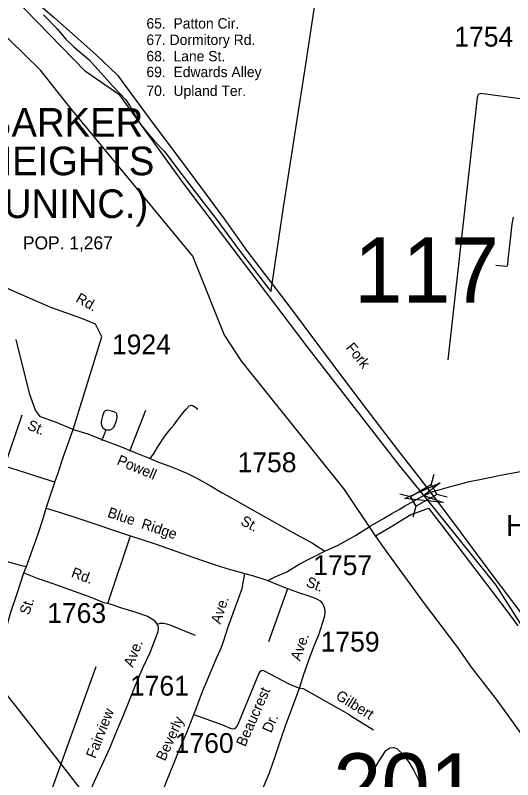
# Model space of a CAD drawing. Extents: x 884530 to 1028605, y 526725 to 653634.
# Drawn here: x 972642 to 975781, y 584283 to 589105 of the extents above; entities that cross this region are included whole.
import ezdxf

# ---------------------------------------------------------------- set-up
doc = ezdxf.new("R2010")
doc.units = 0
for name, color, linetype in [('Exist Aviation Commercial or Municipal Label', 7, 'Continuous'), ('Exist Aviation Commercial or Municipal Perimeter Paved', 7, 'Continuous'), ('Exist Boundary Political City Limit New', 7, 'Continuous'), ('Exist Civil Demographics City Label', 7, 'Continuous'), ('Exist Hydrographic Creek Single Shore', 7, 'Continuous'), ('Exist Hydrographic Creek Single Shore Label', 7, 'Continuous'), ('Exist Hydrographic Misc Water Feature', 7, 'Continuous'), ('Exist Road Non-System Type 51', 7, 'Continuous'), ('Exist Road Non-System Type 51 Label', 7, 'Continuous'), ('Exist Road Secondary Structure Standard Bridge Attributed CELL', 7, 'Continuous'), ('Exist Road Secondary Structure Standard Bridge CELL', 7, 'Continuous'), ('Exist Road Secondary Structure Standard Bridge Number Label', 7, 'Continuous'), ('Exist Road Secondary Type 51 Attributed', 7, 'Continuous'), ('Exist Road Secondary Type 51 Label', 7, 'Continuous'), ('Exist Road Secondary Type 51 Number Label', 7, 'Continuous'), ('Exist Utilities Electrical Transmission Line', 7, 'Continuous'), ('Map Preparation Boundary City Limit Buffer Line', 7, 'Continuous')]:
    doc.layers.add(name, color=color, linetype=linetype)

msp = doc.modelspace()

# ---------------------------------------------------------------- linework, layer by layer
at = {"layer": 'Exist Aviation Commercial or Municipal Perimeter Paved'}
msp.add_lwpolyline([(975833.9, 584574.3), (975683, 584783.8), (975522, 584993.5), (975434.3, 585116.5), (975218, 585402.3), (974983, 585726.6), (974914.6, 585822), (975017.6, 585882.3), (975138.3, 585956.1), (975176.8, 585968.8), (975249.6, 585996.2), (975336.9, 585884.5), (975555, 585596.6), (975738.8, 585356.2), (975813.3, 585253.5)], dxfattribs=at)
at = {"layer": 'Exist Boundary Political City Limit New'}
msp.add_lwpolyline([(972818.8, 589107.4), (972904.7, 589022.4), (972961.7, 588954.4), (973010.5, 588905.4), (973105.2, 588826.4), (973164.7, 588760.8), (973255.1, 588660.1), (973339.9, 588570.8), (973366.7, 588530.3), (973426.2, 588427.3), (973463.8, 588377.6), (973521.1, 588311), (973581.9, 588248.4), (973610.1, 588209.5), (973670.9, 588126.9), (973786.2, 587980.1), (973906.6, 587822.2), (974049.4, 587632.5), (974254.9, 587361.6), (974255.9, 587367.8), (974332.6, 587879.3), (974477.2, 588808.8), (974619, 589742.2)], dxfattribs=at)
at = {"layer": 'Exist Hydrographic Creek Single Shore'}
msp.add_lwpolyline([(976079.4, 584925), (975975, 585038.7), (975675.8, 585509.5), (975225.8, 586069.3), (975065.7, 586264.9), (974484.1, 587014.8), (973700.9, 588048.4), (973301.1, 588600.3), (973084.6, 588749.5), (971699.7, 590172.2), (971641.6, 590183.2)], dxfattribs=at)
at = {"layer": 'Exist Hydrographic Misc Water Feature'}
msp.add_lwpolyline([(974914.6, 585822), (974719.1, 586113.9), (974071.6, 586921.2), (973960.8, 587090.8), (973762.9, 587586.2), (972984.6, 588528.2), (972801, 588758.3), (972309, 589240.7), (972056.6, 589416.5), (971935.4, 589773.4), (971672.7, 590133.1), (971676.1, 590231.5)], dxfattribs=at)
at = {"layer": 'Exist Road Non-System Type 51'}
for p, q in [((973364.6, 586355.6), (973464.9, 586613.9)), ((972573.5, 586255.5), (972685.7, 586583.8)), ((973226.5, 585393.4), (973368.5, 585820.8))]:
    msp.add_line(p, q, dxfattribs=at)
for points in [[(975859.5, 588573.9), (975580.7, 588611.1), (975574.9, 588609.9), (975567.6, 588607.1), (975561.6, 588600.6), (975558.7, 588592.9), (975556.2, 588585.8), (975372.3, 586932)], [(975784.3, 587831.4), (975775.3, 587786.4), (975762.5, 587672.2), (975750.8, 587561.4), (975748.2, 587528.4), (975744.3, 587520.5), (975674.7, 587526.1)], [(973491, 586307.5), (973513, 586335.9), (973536.2, 586376), (973557.4, 586407.2), (973571.7, 586428.4), (973591.7, 586458.4), (973625.6, 586499.6), (973642.5, 586520), (973664.3, 586549.1), (973689, 586582.5), (973717.4, 586618.2), (973739.2, 586642.3), (973753.1, 586645.9), (973766.9, 586642.3), (973794.6, 586620.4)], [(973187.6, 586423), (973208.4, 586472.7), (973213.8, 586490.8), (973240.5, 586490.8), (973254.9, 586497.6), (973264.5, 586507.2), (973277.5, 586539.4), (973285.4, 586567.3), (973284.5, 586579.2), (973281.7, 586591), (973274.1, 586598.4), (973256.9, 586606.1), (973221.6, 586613.5), (973209.7, 586610), (973201, 586601.9), (973192.6, 586576.4), (973183, 586542.9), (973183, 586531.2), (973185.9, 586516.4), (973194.6, 586502.4), (973213.8, 586490.8)], [(974360, 585487.4), (974239.8, 585152.3)], [(973538.1, 585264.8), (973557.8, 585269.8), (973578, 585270.4), (973596.8, 585267), (973616.2, 585259.2), (973776.3, 585194.2)], [(972687.9, 583697.4), (972866.8, 584202.8), (973151.6, 584996)], [(973767.8, 584694.8), (973949.5, 584629.3), (973998, 584607.7), (974014.3, 584603.9), (974029.6, 584606.1), (974040.5, 584618.5), (974047.8, 584633.7), (974179.5, 584950.2), (974190.2, 584968.2), (974199.9, 584973.6), (974209.2, 584971.8), (974371.6, 584884.8), (974430, 584863.3)], [(974430, 584863.3), (974458.7, 584857.4), (974749.6, 584693.3), (974760.4, 584686.4), (974902.8, 584598.4)], [(974824.2, 584211.3), (974895.1, 584329.3), (974937.8, 584401.2), (974962.6, 584440.3), (974981.2, 584466.9), (975006, 584483.7), (975028.3, 584486.5), (975049.5, 584479.3), (975091.3, 584439.4), (975125.9, 584394.1), (975156.8, 584341.7), (975187.1, 584281.8)]]:
    msp.add_lwpolyline(points, dxfattribs=at)
at = {"layer": 'Exist Road Secondary Structure Standard Bridge Attributed CELL'}
msp.add_lwpolyline([(975342.4, 586030.6), (975100, 586056.8), (975323.1, 586155.3), (975220.5, 586075.6)], close=True, dxfattribs=at)
at = {"layer": 'Exist Road Secondary Structure Standard Bridge CELL'}
for p, q in [((975267.3, 586143.9), (975285.1, 586210.5)), ((975069.6, 586086.5), (975136.3, 586068.6)), ((975301.8, 586084.1), (975368.4, 586066.3)), ((975153.7, 585940.8), (975171.6, 586007.5))]:
    msp.add_line(p, q, dxfattribs=at)
msp.add_lwpolyline([(975136.3, 586068.6), (975267.1, 586144.2), (975302.4, 586083), (975171.6, 586007.5)], close=True, dxfattribs=at)
at = {"layer": 'Exist Road Secondary Type 51 Attributed'}
for points in [[(973006.9, 586491.6), (973142, 586926.9), (973187, 587077.1), (973147, 587157.1), (973061.9, 587192.2), (972866.9, 587262.2), (972601.9, 587377.3), (972416.9, 587537.4), (972282.5, 587639.1), (972168.5, 587730.4), (972142.9, 587783.7), (972137.1, 587841.6), (972157.8, 587903.2), (972170.6, 588020.6), (972151.8, 588208), (972126.8, 588378.1), (972068.2, 588544.4)], [(973006.9, 586491.6), (972895.8, 586538.7), (972799.8, 586572.8), (972769.9, 586613.3), (972733.7, 586713.6), (972646.2, 587059.3)], [(972891.9, 586159), (972824.4, 586180.1), (972700.6, 586221), (972579.6, 586258.4), (972447.2, 586307.1), (972153.3, 586410.3), (972085.9, 586428.7), (971968.5, 586469.6), (971940.3, 586480.8), (971921.4, 586481.5), (971904.9, 586473.5), (971898.8, 586469.8), (971892.7, 586464), (971859.1, 586365), (971832.5, 586285.9), (971803.7, 586208.9), (971711.9, 585962.4)], [(972891.9, 586159), (972908, 586206.8), (972948.9, 586328), (972979.3, 586416.7), (973006.9, 586491.6)], [(973006.9, 586491.6), (973099.4, 586464.3), (973188.3, 586429.1), (973316.6, 586380.7), (973403.5, 586345.7), (973486.4, 586310.9), (973545.5, 586286.7), (973610.9, 586262.5), (973674, 586238.3), (973729.1, 586214.3), (973788.1, 586184.3), (973874.6, 586137.2), (973947.1, 586092.7), (974020.8, 586052.9), (974118.9, 585995.5), (974243.5, 585926.3), (974375, 585853.6), (974439.9, 585817.5), (974510.6, 585778.9), (974596.2, 585724.1)], [(975220.8, 586075.5), (975278.9, 586100), (975397.5, 586134.8), (975508, 586164.1), (975604.6, 586182.9), (975694.1, 586201.8), (975850.7, 586231.3), (975947.3, 586250.2), (976019.1, 586270.2), (976071, 586279.6), (976162.8, 586298.4), (976237.2, 586314.9), (976311.9, 586332.4), (976376.5, 586345.6), (976506.1, 586373.9), (976541.4, 586383.3), (976666.2, 586399.8)], [(972836, 585996.2), (972891.9, 586159)], [(974596.2, 585724.1), (974680.3, 585761.8), (974788.6, 585824.2), (974882.5, 585882.3), (974966.3, 585931.4), (975018.1, 585961.8), (975064.2, 585988), (975097.3, 586008.7), (975139.6, 586032), (975187.7, 586058.5), (975220.8, 586075.5)], [(972712.2, 585627.6), (972785.5, 585834.6), (972818.9, 585937.6), (972836, 585996.2)], [(972836, 585996.2), (972940.7, 585965.2), (973037, 585932.2), (973369.3, 585821.7), (973530, 585769.2), (973761.4, 585685.9), (973896.7, 585641.3), (973977.7, 585616.1), (974090.8, 585584)], [(971900.8, 585892), (971982.7, 585864.5), (972073.1, 585832.7), (972169.2, 585802.9), (972244.3, 585778.2), (972276.4, 585765.7), (972350, 585744.3), (972510.8, 585686.5), (972575.2, 585664.1), (972680.6, 585634.6), (972712.2, 585627.6)], [(974236.3, 585540.3), (974281, 585561.6), (974355.5, 585594.1), (974433.8, 585641.9), (974510.3, 585682), (974596.2, 585724.1)], [(972102.5, 583981.6), (972200.7, 584145.7), (972233.3, 584222.7), (972268.8, 584325.4), (972294, 584416.7), (972331.8, 584527.6), (972376.6, 584666.1), (972398.5, 584719.3), (972432.1, 584818.2), (972472, 584930.9), (972509.8, 585041.7), (972547.6, 585150.4), (972593.9, 585272.9), (972614.3, 585340.3), (972654.2, 585456.9), (972696.1, 585586.8)], [(972696.1, 585586.8), (972712.2, 585627.6)], [(972696.1, 585586.8), (972779, 585553.7), (972879.6, 585520.7), (973118.8, 585434.2), (973193.6, 585403.3), (973237.5, 585391.9), (973312.4, 585367.4), (973395.9, 585340.9), (973475.4, 585313.5), (973514, 585292.4), (973538.1, 585264.8)], [(973357.4, 583688.4), (973381.7, 583744.3), (973407.4, 583795.7), (973436, 583874.7), (973473.3, 583967.6), (973504.1, 584048.6), (973534.4, 584113.6), (973564.9, 584186.6), (973595.8, 584271.6), (973641.9, 584386.1), (973683.4, 584490.7), (973724.7, 584581.3), (973768.6, 584693.9), (973781.8, 584725.4), (973823.7, 584840), (973863, 584932.9), (973906.7, 585039.4), (973943.3, 585118.1), (973957, 585161.6), (973983.6, 585240.7), (974073.2, 585489.9), (974090.8, 585584)], [(974090.8, 585584), (974145.1, 585569.4), (974236.3, 585540.3)], [(974236.3, 585540.3), (974291.4, 585516.4), (974348.6, 585492.5), (974360.5, 585488), (974429.6, 585463.6), (974495, 585443.3), (974534.5, 585427.9), (974552.1, 585419.3), (974566, 585410.9), (974579.5, 585396.4), (974587, 585382), (974594.2, 585363.7), (974595.6, 585339.6), (974592.6, 585313.9), (974578.9, 585268.2), (974556.8, 585201), (974521.6, 585114.1), (974501.7, 585058.8), (974461.8, 584946), (974435, 584864.9), (974390.7, 584744.4), (974344.4, 584619.9), (974322, 584552.7), (974282, 584433.9), (974244, 584323.2), (974198.2, 584214.7)], [(972908.5, 583711.1), (972947.1, 583797.8), (972995.4, 583922), (973036.9, 584022.8), (973076.2, 584119.5), (973111.1, 584202.4), (973150.3, 584291), (973238.4, 584481.5), (973282.2, 584591.9), (973327.4, 584694.8), (973368.9, 584799.4), (973400.5, 584879.1), (973449, 584993.1), (973492.8, 585086.1), (973543.5, 585217.8), (973545.7, 585246), (973538.1, 585264.8)]]:
    msp.add_lwpolyline(points, dxfattribs=at)
at = {"layer": 'Exist Utilities Electrical Transmission Line'}
for points in [[(972557.8, 589375.1), (972888.2, 589089.3), (973150.2, 588858.2), (973287.8, 588727.4), (973503.7, 588433.7), (973700.9, 588170.7), (973960.9, 587821.4), (974104.1, 587618.2), (974375.8, 587260.6), (974641.7, 586907.2), (974856, 586621.6), (975053.3, 586364.5), (975189.2, 586191.8), (975311.8, 586029.4), (975449.6, 585846.6), (975636.9, 585594), (975910.5, 585232.1)], [(973673.4, 583156.1), (973608.2, 583298.5), (973427.7, 583693), (973351, 583847.8), (973193.8, 584045.3), (972921.7, 584395), (972739.6, 584627.4), (972592.1, 584814.6), (972528.6, 584888.9), (972303.7, 584926.6), (972239.8, 585045), (972114.5, 585239.5), (971907.6, 585564.8), (971705.9, 585868.2)]]:
    msp.add_lwpolyline(points, dxfattribs=at)
at = {"layer": 'Map Preparation Boundary City Limit Buffer Line'}
msp.add_lwpolyline([(972818.8, 589107.4), (972904.7, 589022.4), (972961.7, 588954.4), (973010.5, 588905.4), (973105.2, 588826.4), (973164.7, 588760.8), (973255.1, 588660.1), (973339.9, 588570.8), (973366.7, 588530.3), (973426.2, 588427.3), (973463.8, 588377.6), (973521.1, 588311), (973581.9, 588248.4), (973610.1, 588209.5), (973670.9, 588126.9), (973786.2, 587980.1), (973906.6, 587822.2), (974049.4, 587632.5), (974254.9, 587361.6), (974255.9, 587367.8), (974332.6, 587879.3), (974477.2, 588808.8), (974619, 589742.2)], dxfattribs=at)

# ---------------------------------------------------------------- texts
at = {"layer": 'Exist Aviation Commercial or Municipal Label'}
msp.add_text('Hendersonville-', height=131.233, dxfattribs=at).set_placement((975739.9, 585820.6))
at = {"layer": 'Exist Civil Demographics City Label'}
for s, height, p in [('BARKER', 180.45, (972456.8, 588339)), ('HEIGHTS', 180.45, (972446.9, 588095.8)), ('(UNINC.)', 180.45, (972489.2, 587825.9)), ('POP. 1,267', 82.02, (972690, 587628.2))]:
    msp.add_text(s, height=height, dxfattribs=at).set_placement(p)
at = {"layer": 'Exist Hydrographic Creek Single Shore Label'}
msp.add_text('Fork', height=65.62, rotation=308.9823, dxfattribs=at).set_placement((974724.9, 587007.2))
msp.add_text('Fork', height=65.62, rotation=308.9823, dxfattribs=at).set_placement((974724.9, 587007.2))
at = {"layer": 'Exist Road Non-System Type 51 Label'}
for s, p in [('65.  Patton Cir.', (973469.3, 589021)), ('67. Dormitory Rd.', (973469.3, 588917.6)), ('68.  Lane St.', (973469.3, 588814.3)), ('69.  Edwards Alley', (973469.3, 588714.8)), ('70.  Upland Ter.', (973469.3, 588596.1))]:
    msp.add_text(s, height=65.617, dxfattribs=at).set_placement(p)
for s, rotation, p in [('Beaucrest', 66.1604, (974092.6, 584486.4)), ('Gilbert', 328.0456, (974658.8, 584796.1)), ('Dr.', 66.1604, (974256.7, 584573.7))]:
    msp.add_text(s, height=65.62, rotation=rotation, dxfattribs=at).set_placement(p)
at = {"layer": 'Exist Road Secondary Structure Standard Bridge Number Label'}
for s, p in [('117', (974780.1, 587293.1)), ('201', (974647.5, 584039))]:
    msp.add_text(s, height=410.1, dxfattribs=at).set_placement(p)
at = {"layer": 'Exist Road Secondary Type 51 Label'}
for s, height, rotation, p in [('Rd.', 65.62, 330.8498, (973018.1, 587300.6)), ('St.', 65.62, 337.9243, (972713, 586495)), ('Powell', 65.62, 337.1862, (973277.9, 586274)), ('Blue  Ridge', 65.617, 341.5043, (973219.1, 585941.9)), ('St.', 65.62, 331.8059, (974058.6, 585895.1)), ('Rd.', 65.62, 339.8465, (972989.9, 585563.4)), ('St.', 65.62, 338.7015, (974471.8, 585505.2)), ('St.', 65.62, 71.0887, (972728, 585318)), ('Ave.', 65.62, 72.0916, (973936.2, 585260.5)), ('Ave.', 65.62, 68.2919, (973383.5, 584987.8)), ('Ave.', 65.62, 70.1656, (974438.1, 585027.8)), ('Fairview', 65.62, 68.3371, (973146.1, 584412.9)), ('Beverly', 65.62, 65.5284, (973586.3, 584396.2))]:
    msp.add_text(s, height=height, rotation=rotation, dxfattribs=at).set_placement(p)
at = {"layer": 'Exist Road Secondary Type 51 Number Label'}
for s, p in [('1754', (975412.8, 588907.2)), ('1924', (973251.8, 586966.4)), ('1758', (974044.7, 586222.5)), ('1757', (974522, 585573.5)), ('1763', (972843, 585271.7)), ('1759', (974569.3, 585091)), ('1761', (973365.5, 584813.2)), ('1760', (973648, 584451.7))]:
    msp.add_text(s, height=125, dxfattribs=at).set_placement(p)

doc.saveas('drawing.dxf')
